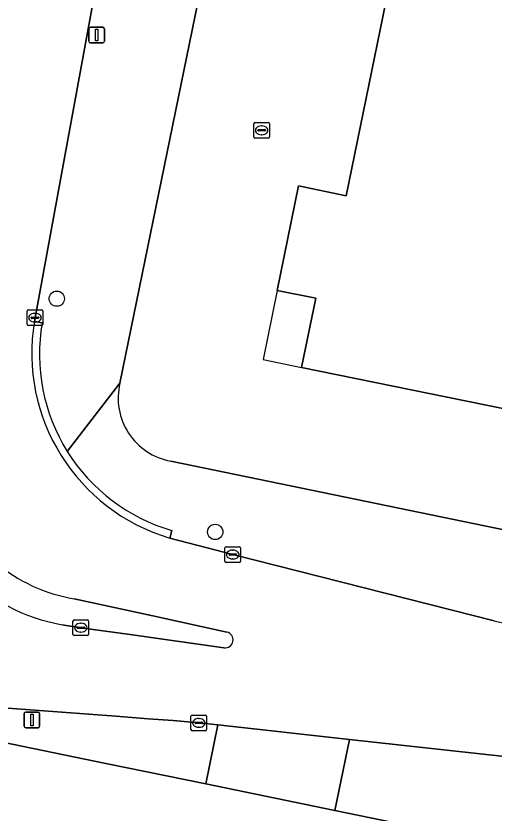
# Model space of a CAD drawing. Extents: x 157692 to 159674, y 381452 to 383291.
# Drawn here: x 158185.8 to 158216.4, y 382543.7 to 382594.7 of the extents above; entities that cross this region are included whole.
import ezdxf

# ---------------------------------------------------------------- set-up
doc = ezdxf.new("R2010")
doc.units = 0
for name, color, linetype in [('IMGEO_Boom', 7, 'Continuous'), ('IMGEO_Erf', 7, 'Continuous'), ('IMGEO_Kolk', 7, 'Continuous'), ('IMGEO_Lichtmast', 7, 'Continuous'), ('IMGEO_Pand', 7, 'Continuous'), ('IMGEO_Pand_overbouw', 7, 'Continuous'), ('IMGEO_Rijbaan_lokaal_gesloten', 7, 'Continuous'), ('IMGEO_Rijbaan_lokaal_open', 7, 'Continuous'), ('IMGEO_Rioolput', 7, 'Continuous'), ('IMGEO_Verkeerseiland_open', 7, 'Continuous'), ('IMGEO_Voetpad_open', 7, 'Continuous')]:
    doc.layers.add(name, color=color, linetype=linetype)

msp = doc.modelspace()

# ---------------------------------------------------------------- linework, layer by layer
at = {"layer": 'IMGEO_Boom'}
for centre in [(158188.442, 382576.576), (158198.565, 382561.664)]:
    msp.add_circle(centre, 0.489, dxfattribs=at)
at = {"layer": 'IMGEO_Erf'}
for points in [[(158230.026, 382755.095), (158229.202, 382751.07), (158228.983, 382750), (158220.667, 382709.371), (158218.608, 382699.309), (158218.602, 382699.279), (158216.312, 382688.002), (158205.439, 382634.533), (158192.474, 382571.171)], [(158243.757, 382612.546), (158236.473, 382576.8), (158235.277, 382577.044), (158234.376, 382572.635), (158226.41, 382574.263), (158225.105, 382567.884), (158204.086, 382572.182), (158205.004, 382576.617), (158202.528, 382577.106), (158203.883, 382583.785), (158206.933, 382583.154), (158214.188, 382618.547)], [(158195.722, 382566.191), (158274.782, 382549.891), (158311.051, 382542.412), (158311.095, 382542.581), (158321.419, 382540.176), (158391.337, 382525.614), (158405.273, 382522.711), (158421.57, 382519.396), (158421.623, 382519.691), (158430.232, 382517.917), (158430.22, 382517.771), (158448.226, 382514.066), (158448.261, 382514.179), (158456.419, 382512.52)], [(158260.737, 382532.625), (158246.852, 382535.497), (158240.987, 382536.71), (158236.17, 382537.706), (158206.219, 382543.859), (158197.966, 382545.555), (158191.585, 382546.866), (158176.896, 382549.884), (158176.138, 382551.005), (158174.948, 382552.799), (158173.951, 382547.631), (158160.726, 382482.272), (158159.791, 382482.428), (158149.07, 382430.613), (158150.201, 382430.381), (158151.053, 382430.197), (158151.265, 382430.151), (158162.369, 382427.746), (158164.02, 382427.388), (158168.133, 382426.514), (158183.757, 382423.208), (158198.411, 382420.108), (158235.601, 382412.239)]]:
    msp.add_lwpolyline(points, dxfattribs=at)
msp.add_arc((158196.458, 382570.22), 4.096, 166.5748, 259.6506, dxfattribs=at)
at = {"layer": 'IMGEO_Kolk'}
for p, q in [((158186.549, 382574.933), (158186.549, 382575.785)), ((158186.624, 382575.859), (158187.476, 382575.859)), ((158187.037, 382575.639), (158187.062, 382575.639)), ((158187.55, 382575.785), (158187.55, 382574.933)), ((158186.808, 382575.353), (158186.808, 382575.365)), ((158187.246, 382575.316), (158186.848, 382575.316)), ((158186.851, 382575.402), (158187.249, 382575.402)), ((158187.06, 382575.079), (158187.035, 382575.079)), ((158187.292, 382575.365), (158187.292, 382575.353)), ((158187.476, 382574.859), (158186.624, 382574.859)), ((158199.26, 382560.72), (158200.112, 382560.72)), ((158199.185, 382559.794), (158199.185, 382560.646)), ((158199.444, 382560.214), (158199.444, 382560.226)), ((158199.882, 382560.177), (158199.484, 382560.177)), ((158199.487, 382560.263), (158199.885, 382560.263)), ((158199.673, 382560.5), (158199.698, 382560.5)), ((158199.928, 382560.226), (158199.928, 382560.214)), ((158200.186, 382560.646), (158200.186, 382559.794)), ((158200.112, 382559.72), (158199.26, 382559.72)), ((158199.696, 382559.94), (158199.671, 382559.94)), ((158189.476, 382555.119), (158189.476, 382555.971)), ((158189.551, 382556.045), (158190.403, 382556.045)), ((158189.778, 382555.588), (158190.176, 382555.588)), ((158189.964, 382555.825), (158189.989, 382555.825)), ((158190.477, 382555.971), (158190.477, 382555.119)), ((158189.735, 382555.539), (158189.735, 382555.551)), ((158190.173, 382555.502), (158189.775, 382555.502)), ((158189.987, 382555.265), (158189.962, 382555.265)), ((158190.219, 382555.551), (158190.219, 382555.539)), ((158190.403, 382555.045), (158189.551, 382555.045)), ((158197.017, 382549.033), (158197.017, 382549.885)), ((158197.092, 382549.959), (158197.944, 382549.959)), ((158197.276, 382549.453), (158197.276, 382549.465)), ((158197.319, 382549.502), (158197.717, 382549.502)), ((158197.505, 382549.739), (158197.53, 382549.739)), ((158197.76, 382549.465), (158197.76, 382549.453)), ((158198.018, 382549.885), (158198.018, 382549.033)), ((158197.944, 382548.959), (158197.092, 382548.959)), ((158197.714, 382549.416), (158197.316, 382549.416)), ((158197.528, 382549.179), (158197.503, 382549.179))]:
    msp.add_line(p, q, dxfattribs=at)
for points in [[(158186.549, 382574.933), (158186.549, 382575.785)], [(158186.624, 382575.859), (158187.476, 382575.859)], [(158187.55, 382575.785), (158187.55, 382574.933)], [(158187.476, 382574.859), (158186.624, 382574.859)], [(158199.26, 382560.72), (158200.112, 382560.72)], [(158199.185, 382559.794), (158199.185, 382560.646)], [(158200.186, 382560.646), (158200.186, 382559.794)], [(158200.112, 382559.72), (158199.26, 382559.72)], [(158189.476, 382555.119), (158189.476, 382555.971)], [(158189.551, 382556.045), (158190.403, 382556.045)], [(158190.477, 382555.971), (158190.477, 382555.119)], [(158190.403, 382555.045), (158189.551, 382555.045)], [(158197.017, 382549.033), (158197.017, 382549.885)], [(158197.092, 382549.959), (158197.944, 382549.959)], [(158198.018, 382549.885), (158198.018, 382549.033)], [(158197.944, 382548.959), (158197.092, 382548.959)]]:
    msp.add_lwpolyline(points, dxfattribs=at)
for centre, radius, start, end in [((158186.626, 382575.783), 0.0765, 91.552, 178.448), ((158186.626, 382575.783), 0.0765, 91.552, 178.448), ((158187.474, 382575.783), 0.0765, 1.552, 88.448), ((158187.474, 382575.783), 0.0765, 1.552, 88.448), ((158186.848, 382575.362), 0.0403, 85.8775, 175.7526), ((158186.845, 382575.352), 0.0366, 178.938, 274.7102), ((158187.249, 382575.359), 0.043, 264.8664, 352.4533), ((158187.253, 382575.364), 0.0386, 1.7309, 96.639), ((158186.626, 382574.935), 0.0765, 181.552, 268.448), ((158186.626, 382574.935), 0.0765, 181.552, 268.448), ((158187.474, 382574.935), 0.0765, 271.552, 358.448), ((158187.474, 382574.935), 0.0765, 271.552, 358.448), ((158199.262, 382560.644), 0.0765, 91.552, 178.448), ((158199.262, 382560.644), 0.0765, 91.552, 178.448), ((158200.11, 382560.644), 0.0765, 1.552, 88.448), ((158200.11, 382560.644), 0.0765, 1.552, 88.448), ((158199.484, 382560.223), 0.0403, 85.8775, 175.7526), ((158199.481, 382560.213), 0.0366, 178.938, 274.7102), ((158199.885, 382560.22), 0.043, 264.8664, 352.4533), ((158199.889, 382560.225), 0.0386, 1.7309, 96.639), ((158199.262, 382559.796), 0.0765, 181.552, 268.448), ((158199.262, 382559.796), 0.0765, 181.552, 268.448), ((158200.11, 382559.796), 0.0765, 271.552, 358.448), ((158200.11, 382559.796), 0.0765, 271.552, 358.448), ((158189.553, 382555.969), 0.0765, 91.552, 178.448), ((158189.553, 382555.969), 0.0765, 91.552, 178.448), ((158189.775, 382555.548), 0.0403, 85.8775, 175.7526), ((158190.18, 382555.55), 0.0386, 1.7309, 96.639), ((158190.401, 382555.969), 0.0765, 1.552, 88.448), ((158190.401, 382555.969), 0.0765, 1.552, 88.448), ((158189.553, 382555.121), 0.0765, 181.552, 268.448), ((158189.553, 382555.121), 0.0765, 181.552, 268.448), ((158189.772, 382555.538), 0.0366, 178.938, 274.7102), ((158190.176, 382555.545), 0.043, 264.8664, 352.4533), ((158190.401, 382555.121), 0.0765, 271.552, 358.448), ((158190.401, 382555.121), 0.0765, 271.552, 358.448), ((158197.094, 382549.883), 0.0765, 91.552, 178.448), ((158197.094, 382549.883), 0.0765, 91.552, 178.448), ((158197.316, 382549.462), 0.0403, 85.8775, 175.7526), ((158197.721, 382549.464), 0.0386, 1.7309, 96.639), ((158197.942, 382549.883), 0.0765, 1.552, 88.448), ((158197.942, 382549.883), 0.0765, 1.552, 88.448), ((158197.094, 382549.035), 0.0765, 181.552, 268.448), ((158197.094, 382549.035), 0.0765, 181.552, 268.448), ((158197.313, 382549.452), 0.0366, 178.938, 274.7102), ((158197.717, 382549.459), 0.043, 264.8664, 352.4533), ((158197.942, 382549.035), 0.0765, 271.552, 358.448), ((158197.942, 382549.035), 0.0765, 271.552, 358.448)]:
    msp.add_arc(centre, radius, start, end, dxfattribs=at)
for centre, major_axis, ratio, start_param, end_param in [((158187.036, 382575.359), (-0.387, 0.002), 0.722429, 4.712389, 7.853982), ((158187.061, 382575.359), (-0.39, 0.002), 0.717154, 1.570796, 4.712389), ((158199.672, 382560.22), (-0.387, 0.002), 0.722429, 4.712389, 7.853982), ((158199.697, 382560.22), (-0.39, 0.002), 0.717154, 1.570796, 4.712389), ((158189.963, 382555.545), (-0.387, 0.002), 0.722429, 4.712389, 7.853982), ((158189.988, 382555.545), (-0.39, 0.002), 0.717154, 1.570796, 4.712389), ((158197.504, 382549.459), (-0.387, 0.002), 0.722429, 4.712389, 7.853982), ((158197.529, 382549.459), (-0.39, 0.002), 0.717154, 1.570796, 4.712389)]:
    msp.add_ellipse(centre, major_axis=major_axis, ratio=ratio, start_param=start_param, end_param=end_param, dxfattribs=at)
at = {"layer": 'IMGEO_Lichtmast'}
for p, q in [((158190.491, 382593.028), (158190.491, 382593.828)), ((158190.491, 382593.828), (158190.491, 382593.028)), ((158190.591, 382593.928), (158191.381, 382593.928)), ((158191.381, 382593.928), (158190.591, 382593.928)), ((158191.481, 382593.828), (158191.481, 382593.028)), ((158191.481, 382593.028), (158191.481, 382593.828)), ((158191.381, 382592.928), (158190.591, 382592.928)), ((158190.591, 382592.928), (158191.381, 382592.928)), ((158186.355, 382549.25), (158186.355, 382550.05)), ((158186.355, 382550.05), (158186.355, 382549.25)), ((158186.455, 382550.15), (158187.245, 382550.15)), ((158187.245, 382550.15), (158186.455, 382550.15)), ((158187.345, 382550.05), (158187.345, 382549.25)), ((158187.345, 382549.25), (158187.345, 382550.05)), ((158187.245, 382549.15), (158186.455, 382549.15)), ((158186.455, 382549.15), (158187.245, 382549.15))]:
    msp.add_line(p, q, dxfattribs=at)
for points in [[(158190.911, 382593.803), (158191.061, 382593.803), (158191.061, 382593.053), (158190.911, 382593.053), (158190.911, 382593.803)], [(158186.775, 382550.025), (158186.925, 382550.025), (158186.925, 382549.275), (158186.775, 382549.275), (158186.775, 382550.025)]]:
    msp.add_lwpolyline(points, dxfattribs=at)
for centre, start, end in [((158190.591, 382593.828), 90, 180), ((158190.591, 382593.828), 90, 180), ((158191.381, 382593.828), 0, 90), ((158191.381, 382593.828), 360, 90), ((158190.591, 382593.028), 180, 270), ((158190.591, 382593.028), 180, 270), ((158191.381, 382593.028), 270, 0), ((158191.381, 382593.028), 270, 0), ((158186.455, 382550.05), 90, 180), ((158186.455, 382550.05), 90, 180), ((158187.245, 382550.05), 0, 90), ((158187.245, 382550.05), 360, 90), ((158186.455, 382549.25), 180, 270), ((158186.455, 382549.25), 180, 270), ((158187.245, 382549.25), 270, 0), ((158187.245, 382549.25), 270, 0)]:
    msp.add_arc(centre, 0.1, start, end, dxfattribs=at)
at = {"layer": 'IMGEO_Pand'}
msp.add_lwpolyline([(158214.188, 382618.547), (158206.933, 382583.154), (158203.883, 382583.785), (158202.528, 382577.106), (158205.004, 382576.617), (158204.086, 382572.182), (158225.105, 382567.884), (158226.41, 382574.263), (158234.376, 382572.635), (158235.277, 382577.044), (158236.473, 382576.8), (158243.757, 382612.546)], dxfattribs=at)
at = {"layer": 'IMGEO_Pand_overbouw'}
msp.add_lwpolyline([(158204.086, 382572.182), (158205.004, 382576.617), (158202.528, 382577.106), (158201.631, 382572.684)], close=True, dxfattribs=at)
at = {"layer": 'IMGEO_Rijbaan_lokaal_gesloten'}
for points in [[(158187.006, 382575.128), (158187.848, 382579.646), (158190.833, 382595.932), (158180.819, 382598.391), (158180.753, 382598.183), (158174.846, 382577.54), (158172.869, 382570.606)], [(158216.388, 382555.987), (158199.693, 382560.217), (158195.667, 382561.276)], [(158189.547, 382557.395), (158194.58, 382556.296), (158199.319, 382555.262)], [(158199.125, 382554.265), (158193.284, 382555.081), (158189.973, 382555.543), (158188.776, 382555.733)], [(158185.305, 382550.409), (158192.209, 382549.881), (158194.28, 382549.723), (158195.875, 382549.606), (158197.514, 382549.46), (158198.742, 382549.325), (158207.155, 382548.401), (158218.614, 382547.142), (158219.845, 382546.957), (158221.185, 382546.711), (158237.723, 382543.32), (158240.875, 382542.65), (158242.179, 382542.381), (158248.059, 382541.17), (158259.953, 382538.72), (158260.015, 382538.714), (158289.255, 382532.72), (158289.761, 382532.565), (158290.003, 382532.509), (158300.233, 382530.369), (158302.415, 382538.043), (158285.228, 382541.605)]]:
    msp.add_lwpolyline(points, dxfattribs=at)
for centre, radius, start, end in [((158199.168, 382573.098), 12.33, 170.5257, 253.5059), ((158191.191, 382567.5), 10.238, 229.5953, 260.7598), ((158190.96, 382567.779), 12.242, 225.4541, 259.725), ((158255.06, 382708.37), 157.214, 255.75999, 259.5722), ((158199.196, 382554.769), 0.509, 261.9854, 75.9921)]:
    msp.add_arc(centre, radius, start, end, dxfattribs=at)
at = {"layer": 'IMGEO_Rijbaan_lokaal_open'}
msp.add_lwpolyline([(158207.155, 382548.401), (158198.742, 382549.325), (158197.966, 382545.555), (158206.219, 382543.859)], close=True, dxfattribs=at)
at = {"layer": 'IMGEO_Rioolput'}
for p, q in [((158201.033, 382586.913), (158201.033, 382587.765)), ((158201.108, 382587.839), (158201.96, 382587.839)), ((158202.034, 382587.765), (158202.034, 382586.913)), ((158201.292, 382587.333), (158201.292, 382587.345)), ((158201.73, 382587.296), (158201.332, 382587.296)), ((158201.335, 382587.382), (158201.733, 382587.382)), ((158201.521, 382587.619), (158201.546, 382587.619)), ((158201.776, 382587.345), (158201.776, 382587.333)), ((158201.96, 382586.839), (158201.108, 382586.839)), ((158201.544, 382587.059), (158201.519, 382587.059))]:
    msp.add_line(p, q, dxfattribs=at)
for points in [[(158201.033, 382586.913), (158201.033, 382587.765)], [(158201.108, 382587.839), (158201.96, 382587.839)], [(158202.034, 382587.765), (158202.034, 382586.913)], [(158201.96, 382586.839), (158201.108, 382586.839)]]:
    msp.add_lwpolyline(points, dxfattribs=at)
for centre, radius, start, end in [((158201.11, 382587.763), 0.0765, 91.552, 178.448), ((158201.11, 382587.763), 0.0765, 91.552, 178.448), ((158201.958, 382587.763), 0.0765, 1.552, 88.448), ((158201.958, 382587.763), 0.0765, 1.552, 88.448), ((158201.332, 382587.342), 0.0403, 85.8775, 175.7526), ((158201.329, 382587.332), 0.0366, 178.938, 274.7102), ((158201.733, 382587.339), 0.043, 264.8664, 352.4533), ((158201.737, 382587.344), 0.0386, 1.7309, 96.639), ((158201.11, 382586.915), 0.0765, 181.552, 268.448), ((158201.11, 382586.915), 0.0765, 181.552, 268.448), ((158201.958, 382586.915), 0.0765, 271.552, 358.448), ((158201.958, 382586.915), 0.0765, 271.552, 358.448)]:
    msp.add_arc(centre, radius, start, end, dxfattribs=at)
for centre, major_axis, ratio, start_param, end_param in [((158201.52, 382587.339), (-0.387, 0.002), 0.722429, 4.712389, 7.853982), ((158201.545, 382587.339), (-0.39, 0.002), 0.717154, 1.570796, 4.712389)]:
    msp.add_ellipse(centre, major_axis=major_axis, ratio=ratio, start_param=start_param, end_param=end_param, dxfattribs=at)
at = {"layer": 'IMGEO_Verkeerseiland_open'}
for points in [[(158199.319, 382555.262), (158194.58, 382556.296), (158189.547, 382557.395)], [(158188.776, 382555.733), (158189.973, 382555.543), (158193.284, 382555.081), (158199.125, 382554.265)]]:
    msp.add_lwpolyline(points, dxfattribs=at)
for centre, radius, start, end in [((158191.191, 382567.5), 10.238, 229.5953, 260.7598), ((158190.96, 382567.779), 12.242, 225.4541, 259.725), ((158199.196, 382554.769), 0.509, 261.9854, 75.9921)]:
    msp.add_arc(centre, radius, start, end, dxfattribs=at)
at = {"layer": 'IMGEO_Voetpad_open'}
for points in [[(158205.439, 382634.533), (158216.312, 382688.002), (158218.602, 382699.279), (158214.88, 382699.988), (158214.323, 382697.281), (158212.352, 382697.665), (158212.219, 382697.692), (158210.501, 382689.279), (158210.645, 382689.247), (158212.616, 382688.827), (158203.333, 382643.136), (158201.291, 382643.543), (158198.348, 382628.933), (158200.378, 382628.536), (158193.563, 382595.373), (158190.833, 382595.932), (158187.848, 382579.646), (158187.006, 382575.128), (158187.507, 382575.031)], [(158189.113, 382566.81), (158192.474, 382571.171), (158205.439, 382634.533)], [(158180.753, 382598.183), (158180.819, 382598.391), (158179.747, 382598.73), (158182.031, 382609.628), (158182.649, 382612.619), (158179.872, 382613.29), (158179.858, 382613.225), (158169.132, 382561.568), (158174.948, 382552.799), (158176.138, 382551.005), (158176.896, 382549.884), (158191.585, 382546.866), (158197.966, 382545.555), (158198.742, 382549.325), (158197.514, 382549.46), (158195.875, 382549.606), (158194.28, 382549.723), (158192.209, 382549.881), (158185.305, 382550.409)], [(158187.507, 382575.031), (158187.006, 382575.128)], [(158192.474, 382571.171), (158189.113, 382566.81)], [(158430.22, 382517.771), (158430.232, 382517.917), (158421.623, 382519.691), (158421.57, 382519.396), (158405.273, 382522.711), (158391.337, 382525.614), (158321.419, 382540.176), (158311.095, 382542.581), (158311.051, 382542.412), (158274.782, 382549.891), (158195.722, 382566.191)], [(158195.667, 382561.276), (158195.795, 382561.759)], [(158195.795, 382561.759), (158195.667, 382561.276), (158199.693, 382560.217), (158216.388, 382555.987)]]:
    msp.add_lwpolyline(points, dxfattribs=at)
msp.add_lwpolyline([(158219.845, 382546.957), (158218.614, 382547.142), (158207.155, 382548.401), (158206.219, 382543.859), (158236.17, 382537.706), (158240.987, 382536.71), (158242.179, 382542.381), (158240.875, 382542.65), (158237.723, 382543.32), (158221.185, 382546.711)], close=True, dxfattribs=at)
for centre, radius, start, end in [((158199.168, 382573.098), 12.33, 170.5257, 253.5059), ((158199.06, 382573.021), 11.727, 170.129, 211.9784), ((158199.06, 382573.021), 11.727, 170.129, 211.9784), ((158196.458, 382570.22), 4.096, 166.5748, 259.6506), ((158199.057, 382573.02), 11.724, 211.9833, 253.8446), ((158199.057, 382573.02), 11.724, 211.9833, 253.8446), ((158255.06, 382708.37), 157.214, 255.75999, 259.5722)]:
    msp.add_arc(centre, radius, start, end, dxfattribs=at)

doc.saveas('drawing.dxf')
